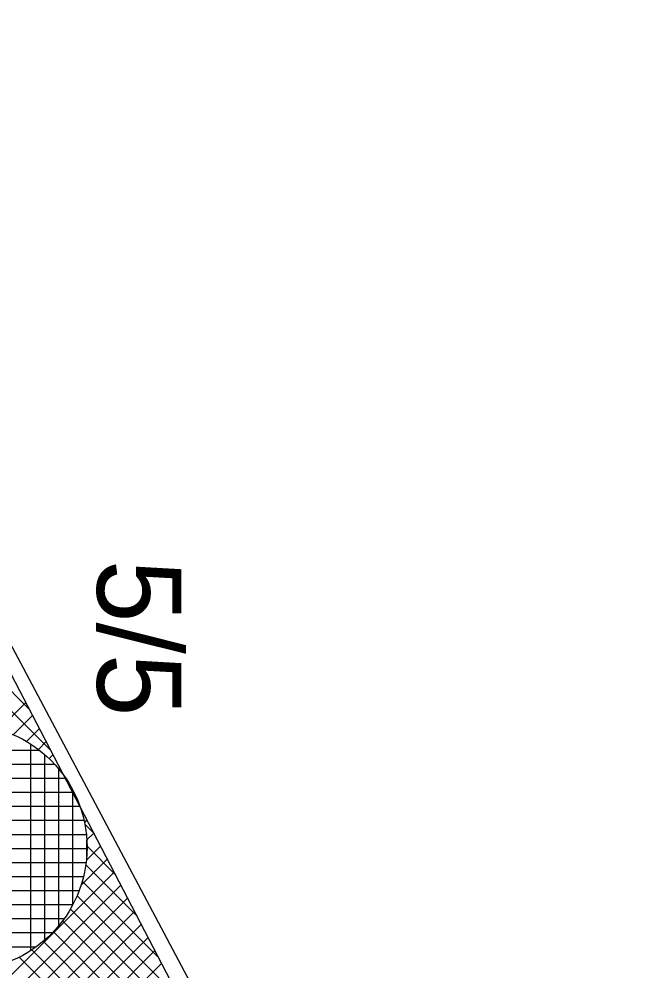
# Model space of a CAD drawing. Extents: x -565346 to -564154, y -1097386 to -1095620.
# Drawn here: x -564299.78 to -564290.97, y -1096071.21 to -1096057.65 of the extents above; entities that cross this region are included whole.
import ezdxf

# ---------------------------------------------------------------- set-up
doc = ezdxf.new("R2010")
doc.units = 0
for name, color, linetype in [('Vrstva 13', 7, 'Continuous'), ('Vrstva 40', 7, 'Continuous'), ('Vrstva 41', 7, 'Continuous'), ('Vrstva 42', 7, 'Continuous'), ('Vrstva 44', 7, 'Continuous')]:
    doc.layers.add(name, color=color, linetype=linetype)

msp = doc.modelspace()

# ---------------------------------------------------------------- linework, layer by layer
at = {"layer": 'Vrstva 13'}
msp.add_line((-564310.36, -1096046.86), (-564292.41, -1096080.67), dxfattribs=at)
at = {"layer": 'Vrstva 41'}
msp.add_lwpolyline([(-564317.9, -1095918.68), (-564319.837, -1095918.359), (-564322.792, -1095953.471), (-564316.779, -1095990.732), (-564317.708, -1096006.365), (-564312.296, -1096047.478), (-564277.924, -1096113.563), (-564240.773, -1096165.119), (-564207.452, -1096208.029), (-564205.9, -1096206.84), (-564239.15, -1096163.95), (-564276.21, -1096112.52), (-564310.36, -1096046.86), (-564315.7, -1096006.29), (-564314.77, -1095990.63), (-564320.6, -1095954.5), (-564320.51, -1095950.21)], close=True, dxfattribs=at)
at = {"layer": 'Vrstva 42'}
for p, q in [((-564301.817, -1096065.296), (-564299.638, -1096067.475)), ((-564301.94, -1096065.456), (-564299.332, -1096068.064)), ((-564299.687, -1096067.38), (-564300.073, -1096067.766)), ((-564299.591, -1096067.566), (-564299.865, -1096067.84)), ((-564299.494, -1096067.752), (-564299.677, -1096067.936)), ((-564299.397, -1096067.938), (-564299.508, -1096068.05)), ((-564299.3, -1096068.125), (-564299.356, -1096068.181)), ((-564299.203, -1096068.311), (-564299.22, -1096068.327)), ((-564298.816, -1096069.055), (-564298.851, -1096069.089)), ((-564298.847, -1096069.115), (-564298.719, -1096069.243)), ((-564298.72, -1096069.241), (-564298.82, -1096069.341)), ((-564298.623, -1096069.427), (-564298.824, -1096069.628)), ((-564298.815, -1096069.43), (-564298.412, -1096069.832)), ((-564298.526, -1096069.613), (-564298.901, -1096069.988)), ((-564298.834, -1096069.693), (-564298.106, -1096070.422)), ((-564298.429, -1096069.799), (-564299.914, -1096071.284)), ((-564298.333, -1096069.985), (-564299.817, -1096071.47)), ((-564298.884, -1096069.926), (-564297.799, -1096071.011)), ((-564298.236, -1096070.171), (-564299.721, -1096071.656)), ((-564298.957, -1096070.136), (-564297.492, -1096071.6)), ((-564298.139, -1096070.357), (-564299.624, -1096071.842)), ((-564299.051, -1096070.324), (-564297.186, -1096072.19)), ((-564298.042, -1096070.543), (-564299.527, -1096072.028)), ((-564299.165, -1096070.494), (-564296.879, -1096072.779)), ((-564299.295, -1096070.646), (-564296.573, -1096073.369)), ((-564299.441, -1096070.783), (-564297.304, -1096072.92)), ((-564297.945, -1096070.729), (-564299.43, -1096072.214)), ((-564299.603, -1096070.904), (-564297.684, -1096072.823)), ((-564297.849, -1096070.916), (-564299.333, -1096072.4)), ((-564299.782, -1096071.008), (-564297.983, -1096072.807)), ((-564297.752, -1096071.102), (-564299.237, -1096072.586))]:
    msp.add_line(p, q, dxfattribs=at)
at = {"layer": 'Vrstva 44'}
for p, q in [((-564299.62, -1096067.973), (-564299.62, -1096070.915)), ((-564301.635, -1096068.06), (-564299.498, -1096068.06)), ((-564299.42, -1096068.124), (-564299.42, -1096070.766)), ((-564301.852, -1096068.26), (-564299.28, -1096068.26)), ((-564299.22, -1096068.326), (-564299.22, -1096070.561)), ((-564302.01, -1096068.46), (-564299.119, -1096068.46)), ((-564302.128, -1096068.66), (-564299.003, -1096068.66)), ((-564299.02, -1096068.626), (-564299.02, -1096070.262)), ((-564302.215, -1096068.86), (-564298.918, -1096068.86)), ((-564302.271, -1096069.06), (-564298.858, -1096069.06)), ((-564302.304, -1096069.26), (-564298.826, -1096069.26)), ((-564298.82, -1096069.344), (-564298.82, -1096069.569)), ((-564302.313, -1096069.46), (-564298.817, -1096069.46)), ((-564302.301, -1096069.66), (-564298.831, -1096069.66)), ((-564302.265, -1096069.86), (-564298.867, -1096069.86)), ((-564302.202, -1096070.06), (-564298.927, -1096070.06)), ((-564302.112, -1096070.26), (-564299.019, -1096070.26)), ((-564301.99, -1096070.46), (-564299.142, -1096070.46)), ((-564301.822, -1096070.66), (-564299.309, -1096070.66)), ((-564301.591, -1096070.86), (-564299.538, -1096070.86))]:
    msp.add_line(p, q, dxfattribs=at)
msp.add_circle((-564300.565, -1096069.445), 1.75, dxfattribs=at)

# ---------------------------------------------------------------- texts
at = {"layer": 'Vrstva 40'}
msp.add_text('5/5', height=1.2, rotation=270, dxfattribs=at).set_placement((-564298.67, -1096065.35))

doc.saveas('drawing.dxf')
